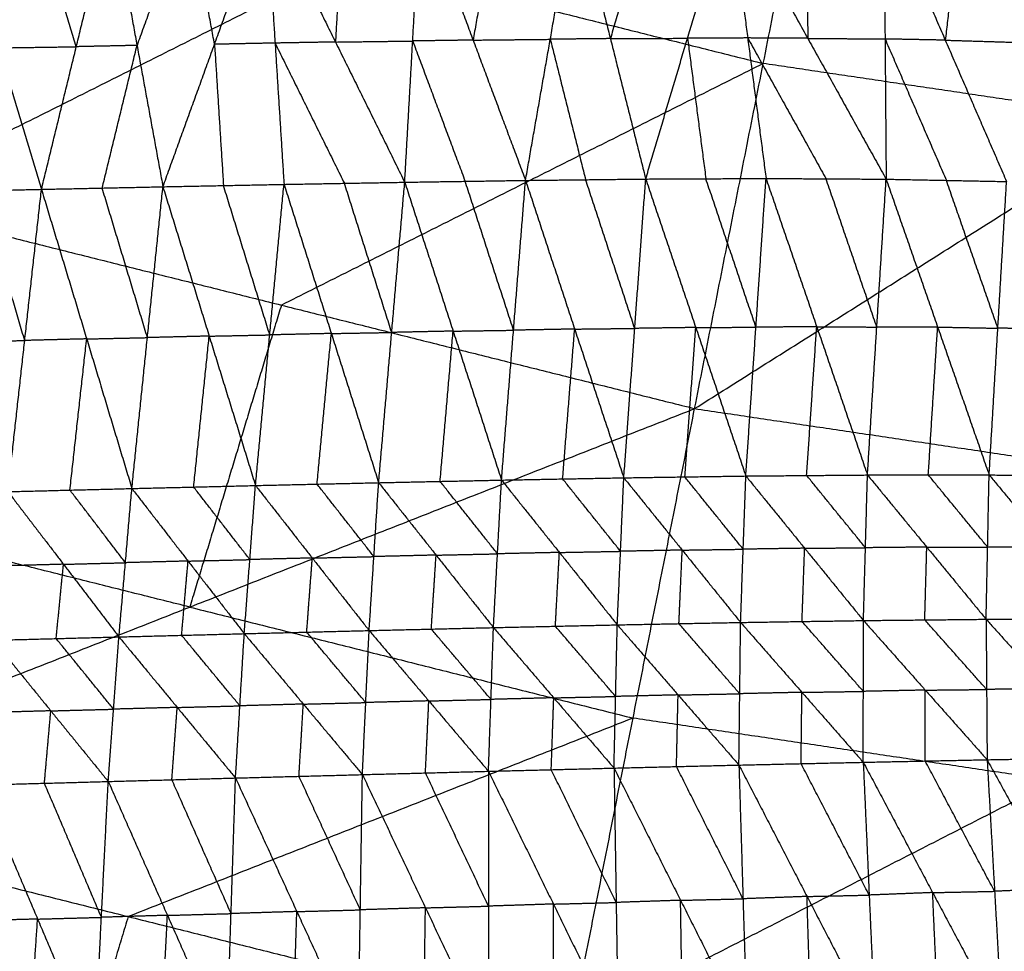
# Model space of a CAD drawing. Header units: millimetres. Extents: x -106 to 110, y -96 to 120.
# Tile 455 of 656: x -20.27 to -11.09, y -72.52 to -63.83. Entities that reach past the tile are written whole.
import ezdxf

# ---------------------------------------------------------------- set-up
doc = ezdxf.new("R2010")
doc.units = ezdxf.units.MM
doc.header["$MEASUREMENT"] = 0
doc.layers.add('Default', color=7, linetype='Continuous', true_color=0x000000)

msp = doc.modelspace()

# ---------------------------------------------------------------- linework, layer by layer
at = {"layer": 'Default'}
for points in [[(-21.6857, -65.5297, 5.5886), (-20.733, -62.389, 5.1322), (-19.7802, -59.2483, 4.6759)], [(-21.6857, -65.5297, 5.5886), (-17.1914, -63.2761, 5.1322), (-12.697, -61.0226, 4.6759)], [(-13.9776, -67.4605, 5.5886), (-13.3373, -64.2415, 5.1322), (-12.697, -61.0226, 4.6759)], [(-13.9776, -67.4605, 5.5886), (-9.7258, -64.7772, 5.1322), (-5.4741, -62.094, 4.6759)], [(-16.6811, -65.3487, 0.2217), (-16.6069, -64.0317, 0.9567), (-16.5327, -62.7147, 1.6918)], [(-16.5327, -62.7147, 1.6918), (-16.0437, -64.0232, 0.9309), (-15.5546, -65.3317, 0.17)], [(-15.8128, -62.7073, 1.6627), (-15.9282, -63.3653, 1.2968), (-16.0437, -64.0232, 0.9309)], [(-15.5546, -65.3317, 0.17), (-15.3238, -64.0158, 0.9018), (-15.0929, -62.6999, 1.6335)], [(-15.0929, -62.6999, 1.6335), (-14.7634, -64.0094, 0.8801), (-14.4338, -65.3189, 0.1266)], [(-14.3732, -62.6966, 1.608), (-14.5683, -63.353, 1.244), (-14.7634, -64.0094, 0.8801)], [(-14.4338, -65.3189, 0.1266), (-14.0437, -64.0061, 0.8545), (-13.6536, -62.6933, 1.5824)], [(-13.6536, -62.6933, 1.5824), (-13.4827, -64.0035, 0.8377), (-13.3118, -65.3138, 0.0929)], [(-13.6536, -62.6933, 1.5824), (-12.9225, -64.0067, 0.8268), (-12.1914, -65.3202, 0.0711)], [(-12.9327, -62.6995, 1.5611), (-12.9276, -63.3531, 1.1939), (-12.9225, -64.0067, 0.8268)], [(-12.2118, -62.7057, 1.5397), (-12.2016, -64.0129, 0.8054), (-12.1914, -65.3202, 0.0711)], [(-12.2118, -62.7057, 1.5397), (-11.64, -64.024, 0.8015), (-11.0683, -65.3423, 0.0633)], [(-20.8654, -62.7765, 1.9088), (-20.4672, -64.0958, 1.1614), (-20.0691, -65.4151, 0.414)], [(-19.7443, -64.0849, 1.1216), (-19.9434, -63.4253, 1.4953), (-20.1425, -62.7657, 1.869)], [(-20.0691, -65.4151, 0.414), (-19.7443, -64.0849, 1.1216), (-19.4195, -62.7548, 1.8293)], [(-19.4195, -62.7548, 1.8293), (-19.178, -64.0729, 1.087), (-18.9365, -65.3909, 0.3446)], [(-18.6968, -62.7442, 1.7932), (-18.9374, -63.4085, 1.4401), (-19.178, -64.0729, 1.087)], [(-18.9365, -65.3909, 0.3446), (-18.4552, -64.0623, 1.0508), (-17.974, -62.7336, 1.757)], [(-18.4552, -64.0623, 1.0508), (-18.576, -63.4032, 1.422), (-18.6968, -62.7442, 1.7932)], [(-17.974, -62.7336, 1.757), (-17.8906, -64.0511, 1.0186), (-17.8072, -65.3686, 0.2802)], [(-17.974, -62.7336, 1.757), (-17.3275, -64.0412, 0.9893), (-16.6811, -65.3487, 0.2217)], [(-17.2533, -62.7242, 1.7244), (-17.2904, -63.3827, 1.3569), (-17.3275, -64.0412, 0.9893)], [(-11.4886, -62.7277, 1.5233), (-11.5643, -63.3759, 1.1624), (-11.64, -64.024, 0.8015)], [(-17.1914, -63.2761, 5.1322), (-15.2643, -63.7588, 5.1322), (-13.3373, -64.2415, 5.1322)], [(-13.4827, -64.0035, 0.8377), (-13.7632, -64.0048, 0.8461), (-14.0437, -64.0061, 0.8545)], [(-13.4827, -64.0035, 0.8377), (-13.1172, -64.6602, 0.4599), (-12.7516, -65.317, 0.082)], [(-12.9225, -64.0067, 0.8268), (-13.2026, -64.0051, 0.8322), (-13.4827, -64.0035, 0.8377)], [(-20.4672, -64.0958, 1.1614), (-20.1058, -64.0904, 1.1415), (-19.7443, -64.0849, 1.1216)], [(-19.178, -64.0729, 1.087), (-19.4612, -64.0789, 1.1043), (-19.7443, -64.0849, 1.1216)], [(-19.5028, -65.403, 0.3793), (-19.3404, -64.7379, 0.7331), (-19.178, -64.0729, 1.087)], [(-17.8906, -64.0511, 1.0186), (-18.1729, -64.0567, 1.0347), (-18.4552, -64.0623, 1.0508)], [(-18.4552, -64.0623, 1.0508), (-18.4136, -64.721, 0.6816), (-18.3719, -65.3797, 0.3124)], [(-17.3275, -64.0412, 0.9893), (-17.609, -64.0461, 1.004), (-17.8906, -64.0511, 1.0186)], [(-17.8906, -64.0511, 1.0186), (-17.5674, -64.7049, 0.6348), (-17.2441, -65.3586, 0.2509)], [(-17.3275, -64.0412, 0.9893), (-16.9672, -64.0364, 0.973), (-16.6069, -64.0317, 0.9567)], [(-16.0437, -64.0232, 0.9309), (-16.3253, -64.0275, 0.9438), (-16.6069, -64.0317, 0.9567)], [(-16.6069, -64.0317, 0.9567), (-16.3624, -64.6859, 0.5763), (-16.1179, -65.3402, 0.1958)], [(-16.0437, -64.0232, 0.9309), (-15.6837, -64.0195, 0.9163), (-15.3238, -64.0158, 0.9018)], [(-14.7634, -64.0094, 0.8801), (-15.0436, -64.0126, 0.8909), (-15.3238, -64.0158, 0.9018)], [(-15.3238, -64.0158, 0.9018), (-15.159, -64.6706, 0.525), (-14.9942, -65.3253, 0.1483)], [(-14.7634, -64.0094, 0.8801), (-14.4035, -64.0078, 0.8673), (-14.0437, -64.0061, 0.8545)], [(-14.0437, -64.0061, 0.8545), (-13.9582, -64.6612, 0.4821), (-13.8728, -65.3164, 0.1098)], [(-12.9225, -64.0067, 0.8268), (-12.5621, -64.0098, 0.8161), (-12.2016, -64.0129, 0.8054)], [(-12.2016, -64.0129, 0.8054), (-11.9157, -64.6721, 0.4363), (-11.6299, -65.3313, 0.0672)], [(-11.64, -64.024, 0.8015), (-11.9208, -64.0185, 0.8035), (-12.2016, -64.0129, 0.8054)], [(-11.64, -64.024, 0.8015), (-11.2784, -64.035, 0.7933), (-10.9169, -64.0461, 0.7851)], [(-13.3373, -64.2415, 5.1322), (-15.5845, -65.3683, 5.3604), (-17.8316, -66.4951, 5.5886)], [(-9.7258, -64.7772, 5.1322), (-11.5316, -64.5094, 5.1322), (-13.3373, -64.2415, 5.1322)], [(-18.9365, -65.3909, 0.3446), (-18.3719, -65.3797, 0.3124), (-17.8072, -65.3686, 0.2802)], [(-17.9403, -66.7731, 0.0743), (-18.1561, -66.0764, 0.1934), (-18.3719, -65.3797, 0.3124)], [(-18.0733, -68.1776, -0.1315), (-17.9403, -66.7731, 0.0743), (-17.8072, -65.3686, 0.2802)], [(-17.8072, -65.3686, 0.2802), (-17.2441, -65.3586, 0.2509), (-16.6811, -65.3487, 0.2217)], [(-17.8072, -65.3686, 0.2802), (-17.3657, -66.7599, 0.038), (-16.9243, -68.1513, -0.2042)], [(-16.8027, -66.75, 0.0087), (-17.0234, -66.0543, 0.1298), (-17.2441, -65.3586, 0.2509)], [(-16.9243, -68.1513, -0.2042), (-16.8027, -66.75, 0.0087), (-16.6811, -65.3487, 0.2217)], [(-16.6811, -65.3487, 0.2217), (-16.1179, -65.3402, 0.1958), (-15.5546, -65.3317, 0.17)], [(-16.6811, -65.3487, 0.2217), (-16.2298, -66.7378, -0.0237), (-15.7786, -68.1269, -0.269)], [(-15.6666, -66.7293, -0.0495), (-15.8922, -66.0348, 0.0731), (-16.1179, -65.3402, 0.1958)], [(-15.7786, -68.1269, -0.269), (-15.6666, -66.7293, -0.0495), (-15.5546, -65.3317, 0.17)], [(-15.5546, -65.3317, 0.17), (-14.9942, -65.3253, 0.1483), (-14.4338, -65.3189, 0.1266)], [(-15.5546, -65.3317, 0.17), (-15.0963, -66.7186, -0.077), (-14.638, -68.1056, -0.324)], [(-14.5359, -66.7122, -0.0987), (-14.7651, -66.0188, 0.0248), (-14.9942, -65.3253, 0.1483)], [(-14.638, -68.1056, -0.324), (-14.5359, -66.7122, -0.0987), (-14.4338, -65.3189, 0.1266)], [(-14.4338, -65.3189, 0.1266), (-13.8728, -65.3164, 0.1098), (-13.3118, -65.3138, 0.0929)], [(-14.4338, -65.3189, 0.1266), (-13.9668, -66.7039, -0.1202), (-13.4999, -68.0889, -0.3669)], [(-13.4058, -66.7014, -0.137), (-13.6393, -66.0089, -0.0136), (-13.8728, -65.3164, 0.1098)], [(-13.4999, -68.0889, -0.3669), (-13.4058, -66.7014, -0.137), (-13.3118, -65.3138, 0.0929)], [(-13.3118, -65.3138, 0.0929), (-12.8386, -66.6966, -0.151), (-12.3655, -68.0794, -0.3949)], [(-13.3118, -65.3138, 0.0929), (-12.7516, -65.317, 0.082), (-12.1914, -65.3202, 0.0711)], [(-12.2785, -66.6998, -0.1619), (-12.515, -66.0084, -0.0399), (-12.7516, -65.317, 0.082)], [(-12.3655, -68.0794, -0.3949), (-12.2785, -66.6998, -0.1619), (-12.1914, -65.3202, 0.0711)], [(-12.1914, -65.3202, 0.0711), (-11.7111, -66.6996, -0.1669), (-11.2308, -68.0791, -0.405)], [(-12.1914, -65.3202, 0.0711), (-11.6299, -65.3313, 0.0672), (-11.0683, -65.3423, 0.0633)], [(-11.1495, -66.7107, -0.1709), (-11.3897, -66.021, -0.0518), (-11.6299, -65.3313, 0.0672)], [(-11.2308, -68.0791, -0.405), (-11.1495, -66.7107, -0.1709), (-11.0683, -65.3423, 0.0633)], [(-21.205, -65.4406, 0.487), (-20.637, -65.4278, 0.4505), (-20.0691, -65.4151, 0.414)], [(-20.2253, -66.825, 0.2222), (-20.4311, -66.1264, 0.3363), (-20.637, -65.4278, 0.4505)], [(-20.3815, -68.235, 0.0303), (-20.2253, -66.825, 0.2222), (-20.0691, -65.4151, 0.414)], [(-20.0691, -65.4151, 0.414), (-19.5028, -65.403, 0.3793), (-18.9365, -65.3909, 0.3446)], [(-20.0691, -65.4151, 0.414), (-19.6475, -66.8104, 0.1806), (-19.226, -68.2057, -0.0527)], [(-19.0813, -66.7983, 0.146), (-19.292, -66.1006, 0.2626), (-19.5028, -65.403, 0.3793)], [(-19.226, -68.2057, -0.0527), (-19.0813, -66.7983, 0.146), (-18.9365, -65.3909, 0.3446)], [(-18.9365, -65.3909, 0.3446), (-18.5049, -66.7843, 0.1066), (-18.0733, -68.1776, -0.1315)], [(-21.6857, -65.5297, 5.5886), (-17.8316, -66.4951, 5.5886), (-13.9776, -67.4605, 5.5886)], [(-17.8316, -66.4951, 5.5886), (-18.2588, -67.9034, 5.9297), (-18.686, -69.3117, 6.2709)], [(-17.3657, -66.7599, 0.038), (-17.0842, -66.7549, 0.0233), (-16.8027, -66.75, 0.0087)], [(-16.2298, -66.7378, -0.0237), (-16.5162, -66.7439, -0.0075), (-16.8027, -66.75, 0.0087)], [(-16.3514, -68.1391, -0.2366), (-16.2906, -67.4385, -0.1302), (-16.2298, -66.7378, -0.0237)], [(-16.2298, -66.7378, -0.0237), (-15.9482, -66.7336, -0.0366), (-15.6666, -66.7293, -0.0495)], [(-15.0963, -66.7186, -0.077), (-15.3815, -66.724, -0.0633), (-15.6666, -66.7293, -0.0495)], [(-15.2083, -68.1162, -0.2965), (-15.1523, -67.4174, -0.1868), (-15.0963, -66.7186, -0.077)], [(-15.0963, -66.7186, -0.077), (-14.8161, -66.7154, -0.0879), (-14.5359, -66.7122, -0.0987)], [(-13.9668, -66.7039, -0.1202), (-14.2514, -66.7081, -0.1094), (-14.5359, -66.7122, -0.0987)], [(-14.0689, -68.0972, -0.3455), (-14.0179, -67.4006, -0.2328), (-13.9668, -66.7039, -0.1202)], [(-13.9668, -66.7039, -0.1202), (-13.6863, -66.7026, -0.1286), (-13.4058, -66.7014, -0.137)], [(-12.8386, -66.6966, -0.151), (-13.1222, -66.699, -0.144), (-13.4058, -66.7014, -0.137)], [(-12.9327, -68.0841, -0.3809), (-12.8857, -67.3904, -0.266), (-12.8386, -66.6966, -0.151)], [(-12.8386, -66.6966, -0.151), (-12.5585, -66.6982, -0.1564), (-12.2785, -66.6998, -0.1619)], [(-11.7111, -66.6996, -0.1669), (-11.9948, -66.6997, -0.1644), (-12.2785, -66.6998, -0.1619)], [(-11.7981, -68.0792, -0.4), (-11.7546, -67.3894, -0.2835), (-11.7111, -66.6996, -0.1669)], [(-11.7111, -66.6996, -0.1669), (-11.4303, -66.7052, -0.1689), (-11.1495, -66.7107, -0.1709)], [(-10.5816, -66.7167, -0.1657), (-10.8656, -66.7137, -0.1683), (-11.1495, -66.7107, -0.1709)], [(-20.7932, -66.8378, 0.2587), (-20.5093, -66.8314, 0.2404), (-20.2253, -66.825, 0.2222)], [(-19.6475, -66.8104, 0.1806), (-19.9364, -66.8177, 0.2014), (-20.2253, -66.825, 0.2222)], [(-19.8037, -68.2204, -0.0112), (-19.7256, -67.5154, 0.0847), (-19.6475, -66.8104, 0.1806)], [(-19.6475, -66.8104, 0.1806), (-19.3644, -66.8043, 0.1633), (-19.0813, -66.7983, 0.146)], [(-18.5049, -66.7843, 0.1066), (-18.7931, -66.7913, 0.1263), (-19.0813, -66.7983, 0.146)], [(-18.6497, -68.1917, -0.0921), (-18.5773, -67.488, 0.0072), (-18.5049, -66.7843, 0.1066)], [(-18.5049, -66.7843, 0.1066), (-18.2226, -66.7787, 0.0904), (-17.9403, -66.7731, 0.0743)], [(-17.3657, -66.7599, 0.038), (-17.653, -66.7665, 0.0562), (-17.9403, -66.7731, 0.0743)], [(-17.4988, -68.1644, -0.1679), (-17.4323, -67.4622, -0.0649), (-17.3657, -66.7599, 0.038)], [(-23.3945, -71.1629, 6.9532), (-18.686, -69.3117, 6.2709), (-13.9776, -67.4605, 5.5886)], [(-15.126, -73.234, 6.9532), (-14.5518, -70.3472, 6.2709), (-13.9776, -67.4605, 5.5886)], [(-13.9776, -67.4605, 5.5886), (-10.0475, -68.0435, 5.5886), (-6.1174, -68.6264, 5.5886)], [(-16.9243, -68.1513, -0.2042), (-16.3514, -68.1391, -0.2366), (-15.7786, -68.1269, -0.269)], [(-15.8535, -69.5028, -0.1433), (-15.816, -68.8149, -0.2062), (-15.7786, -68.1269, -0.269)], [(-15.7786, -68.1269, -0.269), (-15.2083, -68.1162, -0.2965), (-14.638, -68.1056, -0.324)], [(-15.7786, -68.1269, -0.269), (-15.2388, -68.8021, -0.2373), (-14.699, -69.4772, -0.2056)], [(-14.6685, -68.7914, -0.2648), (-14.9384, -68.4538, -0.2807), (-15.2083, -68.1162, -0.2965)], [(-14.699, -69.4772, -0.2056), (-14.6685, -68.7914, -0.2648), (-14.638, -68.1056, -0.324)], [(-14.638, -68.1056, -0.324), (-14.0689, -68.0972, -0.3455), (-13.4999, -68.0889, -0.3669)], [(-14.638, -68.1056, -0.324), (-14.0933, -68.7802, -0.2897), (-13.5487, -69.4548, -0.2555)], [(-13.5243, -68.7719, -0.3112), (-13.7966, -68.4346, -0.3283), (-14.0689, -68.0972, -0.3455)], [(-13.5487, -69.4548, -0.2555), (-13.5243, -68.7719, -0.3112), (-13.4999, -68.0889, -0.3669)], [(-13.4999, -68.0889, -0.3669), (-12.9327, -68.0841, -0.3809), (-12.3655, -68.0794, -0.3949)], [(-13.4999, -68.0889, -0.3669), (-12.9515, -68.763, -0.3285), (-12.4031, -69.437, -0.29)], [(-12.3843, -68.7582, -0.3424), (-12.6585, -68.4212, -0.3617), (-12.9327, -68.0841, -0.3809)], [(-12.4031, -69.437, -0.29), (-12.3843, -68.7582, -0.3424), (-12.3655, -68.0794, -0.3949)], [(-12.3655, -68.0794, -0.3949), (-11.7981, -68.0792, -0.4), (-11.2308, -68.0791, -0.405)], [(-12.3655, -68.0794, -0.3949), (-11.8123, -68.7522, -0.3505), (-11.2591, -69.4251, -0.306)], [(-11.245, -68.7521, -0.3555), (-11.5215, -68.4157, -0.3777), (-11.7981, -68.0792, -0.4)], [(-11.2591, -69.4251, -0.306), (-11.245, -68.7521, -0.3555), (-11.2308, -68.0791, -0.405)], [(-11.2308, -68.0791, -0.405), (-10.6735, -68.7501, -0.353), (-10.1162, -69.4212, -0.301)], [(-11.2308, -68.0791, -0.405), (-10.6629, -68.085, -0.3999), (-10.095, -68.091, -0.3948)], [(-20.3815, -68.235, 0.0303), (-19.8037, -68.2204, -0.0112), (-19.226, -68.2057, -0.0527)], [(-19.2861, -68.8977, 0.0214), (-19.5449, -68.559, 0.0051), (-19.8037, -68.2204, -0.0112)], [(-19.3463, -69.5898, 0.0956), (-19.2861, -68.8977, 0.0214), (-19.226, -68.2057, -0.0527)], [(-19.226, -68.2057, -0.0527), (-18.6497, -68.1917, -0.0921), (-18.0733, -68.1776, -0.1315)], [(-19.226, -68.2057, -0.0527), (-18.7019, -68.8826, -0.0217), (-18.1777, -69.5595, 0.0093)], [(-18.1255, -68.8686, -0.0611), (-18.3876, -68.5301, -0.0766), (-18.6497, -68.1917, -0.0921)], [(-18.1777, -69.5595, 0.0093), (-18.1255, -68.8686, -0.0611), (-18.0733, -68.1776, -0.1315)], [(-18.0733, -68.1776, -0.1315), (-17.4988, -68.1644, -0.1679), (-16.9243, -68.1513, -0.2042)], [(-18.0733, -68.1776, -0.1315), (-17.5431, -68.854, -0.1012), (-17.0129, -69.5304, -0.071)], [(-16.9686, -68.8408, -0.1376), (-17.2337, -68.5026, -0.1527), (-17.4988, -68.1644, -0.1679)], [(-17.0129, -69.5304, -0.071), (-16.9686, -68.8408, -0.1376), (-16.9243, -68.1513, -0.2042)], [(-16.9243, -68.1513, -0.2042), (-16.3889, -68.827, -0.1738), (-15.8535, -69.5028, -0.1433)], [(-15.816, -68.8149, -0.2062), (-16.0837, -68.477, -0.2214), (-16.3514, -68.1391, -0.2366)], [(-20.3815, -68.235, 0.0303), (-19.8639, -68.9124, 0.0629), (-19.3463, -69.5898, 0.0956)], [(-18.686, -69.3117, 6.2709), (-20.6131, -68.829, 6.2709), (-22.5401, -68.3463, 6.2709)], [(-15.126, -73.234, 6.9532), (-10.6217, -70.9302, 6.2709), (-6.1174, -68.6264, 5.5886)], [(-14.0933, -68.7802, -0.2897), (-13.8088, -68.776, -0.3005), (-13.5243, -68.7719, -0.3112)], [(-12.9515, -68.763, -0.3285), (-13.2379, -68.7674, -0.3198), (-13.5243, -68.7719, -0.3112)], [(-12.9759, -69.4459, -0.2727), (-12.9637, -69.1045, -0.3006), (-12.9515, -68.763, -0.3285)], [(-12.9515, -68.763, -0.3285), (-12.6679, -68.7606, -0.3355), (-12.3843, -68.7582, -0.3424)], [(-11.8123, -68.7522, -0.3505), (-12.0983, -68.7552, -0.3465), (-12.3843, -68.7582, -0.3424)], [(-11.8311, -69.4311, -0.298), (-11.8217, -69.0917, -0.3242), (-11.8123, -68.7522, -0.3505)], [(-11.8123, -68.7522, -0.3505), (-11.5286, -68.7522, -0.353), (-11.245, -68.7521, -0.3555)], [(-10.6735, -68.7501, -0.353), (-10.9592, -68.7511, -0.3543), (-11.245, -68.7521, -0.3555)], [(-18.7019, -68.8826, -0.0217), (-18.4137, -68.8756, -0.0414), (-18.1255, -68.8686, -0.0611)], [(-17.5431, -68.854, -0.1012), (-17.8343, -68.8613, -0.0812), (-18.1255, -68.8686, -0.0611)], [(-17.5953, -69.545, -0.0308), (-17.5692, -69.1995, -0.066), (-17.5431, -68.854, -0.1012)], [(-17.5431, -68.854, -0.1012), (-17.2559, -68.8474, -0.1194), (-16.9686, -68.8408, -0.1376)], [(-16.3889, -68.827, -0.1738), (-16.6787, -68.8339, -0.1557), (-16.9686, -68.8408, -0.1376)], [(-16.4332, -69.5166, -0.1071), (-16.411, -69.1718, -0.1404), (-16.3889, -68.827, -0.1738)], [(-16.3889, -68.827, -0.1738), (-16.1024, -68.8209, -0.19), (-15.816, -68.8149, -0.2062)], [(-15.2388, -68.8021, -0.2373), (-15.5274, -68.8085, -0.2217), (-15.816, -68.8149, -0.2062)], [(-15.2762, -69.49, -0.1744), (-15.2575, -69.146, -0.2059), (-15.2388, -68.8021, -0.2373)], [(-15.2388, -68.8021, -0.2373), (-14.9536, -68.7967, -0.2511), (-14.6685, -68.7914, -0.2648)], [(-14.0933, -68.7802, -0.2897), (-14.3809, -68.7858, -0.2773), (-14.6685, -68.7914, -0.2648)], [(-14.1238, -69.466, -0.2305), (-14.1086, -69.1231, -0.2601), (-14.0933, -68.7802, -0.2897)], [(-19.8639, -68.9124, 0.0629), (-20.1568, -68.9202, 0.0855), (-20.4496, -68.928, 0.108)], [(-19.932, -69.6053, 0.1406), (-19.898, -69.2589, 0.1018), (-19.8639, -68.9124, 0.0629)], [(-19.8639, -68.9124, 0.0629), (-19.575, -68.9051, 0.0422), (-19.2861, -68.8977, 0.0214)], [(-18.7019, -68.8826, -0.0217), (-18.994, -68.8902, -0.0001), (-19.2861, -68.8977, 0.0214)], [(-18.762, -69.5746, 0.0524), (-18.7319, -69.2286, 0.0154), (-18.7019, -68.8826, -0.0217)], [(-18.686, -69.3117, 6.2709), (-16.6189, -69.8295, 6.2709), (-14.5518, -70.3472, 6.2709)], [(-11.2591, -69.4251, -0.306), (-10.6877, -69.4231, -0.3035), (-10.1162, -69.4212, -0.301)], [(-17.0129, -69.5304, -0.071), (-16.4332, -69.5166, -0.1071), (-15.8535, -69.5028, -0.1433)], [(-15.9002, -70.843, 0.1568), (-15.8768, -70.1729, 0.0068), (-15.8535, -69.5028, -0.1433)], [(-15.8535, -69.5028, -0.1433), (-15.2762, -69.49, -0.1744), (-14.699, -69.4772, -0.2056)], [(-15.8535, -69.5028, -0.1433), (-15.2914, -70.158, -0.0278), (-14.7294, -70.8133, 0.0877)], [(-14.7142, -70.1452, -0.059), (-14.9952, -69.8176, -0.1167), (-15.2762, -69.49, -0.1744)], [(-14.7294, -70.8133, 0.0877), (-14.7142, -70.1452, -0.059), (-14.699, -69.4772, -0.2056)], [(-14.699, -69.4772, -0.2056), (-14.1238, -69.466, -0.2305), (-13.5487, -69.4548, -0.2555)], [(-14.699, -69.4772, -0.2056), (-14.1317, -70.1311, -0.0873), (-13.5644, -70.785, 0.0309)], [(-13.5565, -70.1199, -0.1123), (-13.8402, -69.793, -0.1714), (-14.1238, -69.466, -0.2305)], [(-13.5644, -70.785, 0.0309), (-13.5565, -70.1199, -0.1123), (-13.5487, -69.4548, -0.2555)], [(-13.5487, -69.4548, -0.2555), (-12.9759, -69.4459, -0.2727), (-12.4031, -69.437, -0.29)], [(-13.5487, -69.4548, -0.2555), (-12.9768, -70.1069, -0.133), (-12.405, -70.7589, -0.0105)], [(-12.404, -70.0979, -0.1503), (-12.69, -69.7719, -0.2115), (-12.9759, -69.4459, -0.2727)], [(-12.405, -70.7589, -0.0105), (-12.404, -70.0979, -0.1503), (-12.4031, -69.437, -0.29)], [(-12.4031, -69.437, -0.29), (-11.8311, -69.4311, -0.298), (-11.2591, -69.4251, -0.306)], [(-12.4031, -69.437, -0.29), (-11.8263, -70.0862, -0.1618), (-11.2496, -70.7353, -0.0336)], [(-11.2543, -70.0802, -0.1698), (-11.5427, -69.7556, -0.2339), (-11.8311, -69.4311, -0.298)], [(-11.2591, -69.4251, -0.306), (-11.2543, -70.0802, -0.1698), (-11.2496, -70.7353, -0.0336)], [(-11.2591, -69.4251, -0.306), (-10.6782, -70.0703, -0.1709), (-10.0972, -70.7154, -0.0357)], [(-20.5177, -69.6209, 0.1856), (-19.932, -69.6053, 0.1406), (-19.3463, -69.5898, 0.0956)], [(-19.3964, -70.264, 0.2561), (-19.6642, -69.9346, 0.1983), (-19.932, -69.6053, 0.1406)], [(-19.4464, -70.9382, 0.4166), (-19.3964, -70.264, 0.2561), (-19.3463, -69.5898, 0.0956)], [(-19.3463, -69.5898, 0.0956), (-18.762, -69.5746, 0.0524), (-18.1777, -69.5595, 0.0093)], [(-19.3463, -69.5898, 0.0956), (-18.8028, -70.2478, 0.2095), (-18.2593, -70.9058, 0.3234)], [(-18.2185, -70.2327, 0.1664), (-18.4903, -69.9036, 0.1094), (-18.762, -69.5746, 0.0524)], [(-18.2593, -70.9058, 0.3234), (-18.2185, -70.2327, 0.1664), (-18.1777, -69.5595, 0.0093)], [(-18.1777, -69.5595, 0.0093), (-17.5953, -69.545, -0.0308), (-17.0129, -69.5304, -0.071)], [(-18.1777, -69.5595, 0.0093), (-17.6269, -70.2167, 0.1227), (-17.076, -70.874, 0.2361)], [(-17.0445, -70.2022, 0.0825), (-17.3199, -69.8736, 0.0259), (-17.5953, -69.545, -0.0308)], [(-17.076, -70.874, 0.2361), (-17.0445, -70.2022, 0.0825), (-17.0129, -69.5304, -0.071)], [(-17.0129, -69.5304, -0.071), (-16.4566, -70.1867, 0.0429), (-15.9002, -70.843, 0.1568)], [(-15.8768, -70.1729, 0.0068), (-16.155, -69.8448, -0.0502), (-16.4332, -69.5166, -0.1071)], [(-20.5177, -69.6209, 0.1856), (-19.9821, -70.2795, 0.3011), (-19.4464, -70.9382, 0.4166)], [(-15.2914, -70.158, -0.0278), (-15.0028, -70.1516, -0.0434), (-14.7142, -70.1452, -0.059)], [(-14.1317, -70.1311, -0.0873), (-14.4229, -70.1382, -0.0732), (-14.7142, -70.1452, -0.059)], [(-14.1469, -70.7991, 0.0593), (-14.1393, -70.4651, -0.014), (-14.1317, -70.1311, -0.0873)], [(-14.1317, -70.1311, -0.0873), (-13.8441, -70.1255, -0.0998), (-13.5565, -70.1199, -0.1123)], [(-12.9768, -70.1069, -0.133), (-13.2667, -70.1134, -0.1226), (-13.5565, -70.1199, -0.1123)], [(-12.9847, -70.7719, 0.0102), (-12.9808, -70.4394, -0.0614), (-12.9768, -70.1069, -0.133)], [(-12.9768, -70.1069, -0.133), (-12.6904, -70.1024, -0.1416), (-12.404, -70.0979, -0.1503)], [(-11.8263, -70.0862, -0.1618), (-12.1152, -70.0921, -0.156), (-12.404, -70.0979, -0.1503)], [(-11.8273, -70.7471, -0.0221), (-11.8268, -70.4166, -0.0919), (-11.8263, -70.0862, -0.1618)], [(-11.8263, -70.0862, -0.1618), (-11.5403, -70.0832, -0.1658), (-11.2543, -70.0802, -0.1698)], [(-10.6782, -70.0703, -0.1709), (-10.9663, -70.0752, -0.1703), (-11.2543, -70.0802, -0.1698)], [(-18.8028, -70.2478, 0.2095), (-19.0996, -70.2559, 0.2328), (-19.3964, -70.264, 0.2561)], [(-18.8528, -70.922, 0.37), (-18.8278, -70.5849, 0.2897), (-18.8028, -70.2478, 0.2095)], [(-18.8028, -70.2478, 0.2095), (-18.5106, -70.2402, 0.1879), (-18.2185, -70.2327, 0.1664)], [(-17.6269, -70.2167, 0.1227), (-17.9227, -70.2247, 0.1445), (-18.2185, -70.2327, 0.1664)], [(-17.6676, -70.8899, 0.2797), (-17.6473, -70.5533, 0.2012), (-17.6269, -70.2167, 0.1227)], [(-17.6269, -70.2167, 0.1227), (-17.3357, -70.2095, 0.1026), (-17.0445, -70.2022, 0.0825)], [(-16.4566, -70.1867, 0.0429), (-16.7505, -70.1945, 0.0627), (-17.0445, -70.2022, 0.0825)], [(-16.4881, -70.8585, 0.1965), (-16.4723, -70.5226, 0.1197), (-16.4566, -70.1867, 0.0429)], [(-16.4566, -70.1867, 0.0429), (-16.1667, -70.1798, 0.0249), (-15.8768, -70.1729, 0.0068)], [(-15.2914, -70.158, -0.0278), (-15.5841, -70.1655, -0.0105), (-15.8768, -70.1729, 0.0068)], [(-15.3148, -70.8281, 0.1223), (-15.3031, -70.4931, 0.0472), (-15.2914, -70.158, -0.0278)], [(-19.9821, -70.2795, 0.3011), (-20.2796, -70.2877, 0.3253), (-20.5771, -70.2958, 0.3495)], [(-20.0415, -70.9545, 0.465), (-20.0118, -70.617, 0.383), (-19.9821, -70.2795, 0.3011)], [(-19.9821, -70.2795, 0.3011), (-19.6892, -70.2717, 0.2786), (-19.3964, -70.264, 0.2561)], [(-14.5518, -70.3472, 6.2709), (-16.906, -71.2728, 6.612), (-19.2603, -72.1984, 6.9532)], [(-10.6217, -70.9302, 6.2709), (-12.5868, -70.6387, 6.2709), (-14.5518, -70.3472, 6.2709)], [(-14.7294, -70.8133, 0.0877), (-14.1469, -70.7991, 0.0593), (-13.5644, -70.785, 0.0309)], [(-13.5263, -72.0325, 0.5296), (-13.8366, -71.4158, 0.2944), (-14.1469, -70.7991, 0.0593)], [(-13.5644, -70.785, 0.0309), (-12.9847, -70.7719, 0.0102), (-12.405, -70.7589, -0.0105)], [(-13.5644, -70.785, 0.0309), (-13.5263, -72.0325, 0.5296), (-13.4882, -73.2799, 1.0283)], [(-13.5644, -70.785, 0.0309), (-12.9293, -72.0109, 0.5028), (-12.2942, -73.2368, 0.9746)], [(-12.3496, -71.9978, 0.482), (-12.6671, -71.3849, 0.2461), (-12.9847, -70.7719, 0.0102)], [(-12.405, -70.7589, -0.0105), (-11.8273, -70.7471, -0.0221), (-11.2496, -70.7353, -0.0336)], [(-12.405, -70.7589, -0.0105), (-12.3496, -71.9978, 0.482), (-12.2942, -73.2368, 0.9746)], [(-12.405, -70.7589, -0.0105), (-11.7577, -71.9745, 0.4635), (-11.1104, -73.1902, 0.9375)], [(-11.18, -71.9627, 0.452), (-11.5036, -71.3549, 0.215), (-11.8273, -70.7471, -0.0221)], [(-11.2496, -70.7353, -0.0336), (-10.6734, -70.7254, -0.0347), (-10.0972, -70.7154, -0.0357)], [(-11.2496, -70.7353, -0.0336), (-11.18, -71.9627, 0.452), (-11.1104, -73.1902, 0.9375)], [(-11.2496, -70.7353, -0.0336), (-10.5914, -71.9373, 0.4425), (-9.9333, -73.1393, 0.9187)], [(-18.2593, -70.9058, 0.3234), (-17.6676, -70.8899, 0.2797), (-17.076, -70.874, 0.2361)], [(-17.0956, -72.1357, 0.7505), (-17.3816, -71.5128, 0.5151), (-17.6676, -70.8899, 0.2797)], [(-17.1152, -73.3974, 1.2649), (-17.0956, -72.1357, 0.7505), (-17.076, -70.874, 0.2361)], [(-17.076, -70.874, 0.2361), (-16.4881, -70.8585, 0.1965), (-15.9002, -70.843, 0.1568)], [(-17.076, -70.874, 0.2361), (-16.4879, -72.1166, 0.7057), (-15.8998, -73.3592, 1.1754)], [(-15.9, -72.1011, 0.6661), (-16.194, -71.4798, 0.4313), (-16.4881, -70.8585, 0.1965)], [(-15.9002, -70.843, 0.1568), (-15.3148, -70.8281, 0.1223), (-14.7294, -70.8133, 0.0877)], [(-15.9002, -70.843, 0.1568), (-15.9, -72.1011, 0.6661), (-15.8998, -73.3592, 1.1754)], [(-15.9002, -70.843, 0.1568), (-15.2949, -72.0817, 0.6264), (-14.6895, -73.3204, 1.0959)], [(-14.7095, -72.0668, 0.5918), (-15.0121, -71.4475, 0.357), (-15.3148, -70.8281, 0.1223)], [(-14.7294, -70.8133, 0.0877), (-14.7095, -72.0668, 0.5918), (-14.6895, -73.3204, 1.0959)], [(-14.7294, -70.8133, 0.0877), (-14.1088, -72.0466, 0.558), (-13.4882, -73.2799, 1.0283)], [(-20.6365, -70.9708, 0.5134), (-20.0415, -70.9545, 0.465), (-19.4464, -70.9382, 0.4166)], [(-20.6365, -70.9708, 0.5134), (-20.1052, -72.2216, 0.9908), (-19.5739, -73.4724, 1.4682)], [(-19.5102, -72.2053, 0.9424), (-19.7758, -71.5799, 0.7037), (-20.0415, -70.9545, 0.465)], [(-19.5739, -73.4724, 1.4682), (-19.5102, -72.2053, 0.9424), (-19.4464, -70.9382, 0.4166)], [(-19.4464, -70.9382, 0.4166), (-18.8528, -70.922, 0.37), (-18.2593, -70.9058, 0.3234)], [(-19.4464, -70.9382, 0.4166), (-18.8945, -72.1867, 0.89), (-18.3425, -73.4353, 1.3633)], [(-18.3009, -72.1706, 0.8434), (-18.5769, -71.5463, 0.6067), (-18.8528, -70.922, 0.37)], [(-18.3425, -73.4353, 1.3633), (-18.3009, -72.1706, 0.8434), (-18.2593, -70.9058, 0.3234)], [(-18.2593, -70.9058, 0.3234), (-17.6872, -72.1516, 0.7942), (-17.1152, -73.3974, 1.2649)], [(-23.3945, -71.1629, 6.9532), (-19.2603, -72.1984, 6.9532), (-15.126, -73.234, 6.9532)], [(-11.7577, -71.9745, 0.4635), (-12.0536, -71.9862, 0.4728), (-12.3496, -71.9978, 0.482)], [(-11.7577, -71.9745, 0.4635), (-11.4688, -71.9686, 0.4577), (-11.18, -71.9627, 0.452)], [(-11.7023, -73.2135, 0.9561), (-11.73, -72.594, 0.7098), (-11.7577, -71.9745, 0.4635)], [(-10.5914, -71.9373, 0.4425), (-10.8857, -71.95, 0.4473), (-11.18, -71.9627, 0.452)], [(-15.2949, -72.0817, 0.6264), (-15.5974, -72.0914, 0.6463), (-15.9, -72.1011, 0.6661)], [(-15.2949, -72.0817, 0.6264), (-15.0022, -72.0743, 0.6091), (-14.7095, -72.0668, 0.5918)], [(-15.2947, -73.3398, 1.1357), (-15.2948, -72.7107, 0.881), (-15.2949, -72.0817, 0.6264)], [(-14.1088, -72.0466, 0.558), (-14.4091, -72.0567, 0.5749), (-14.7095, -72.0668, 0.5918)], [(-14.1088, -72.0466, 0.558), (-13.8175, -72.0395, 0.5438), (-13.5263, -72.0325, 0.5296)], [(-14.0889, -73.3001, 1.0621), (-14.0988, -72.6734, 0.81), (-14.1088, -72.0466, 0.558)], [(-12.9293, -72.0109, 0.5028), (-13.2278, -72.0217, 0.5162), (-13.5263, -72.0325, 0.5296)], [(-12.9293, -72.0109, 0.5028), (-12.6394, -72.0044, 0.4924), (-12.3496, -71.9978, 0.482)], [(-12.8912, -73.2583, 1.0015), (-12.9102, -72.6346, 0.7521), (-12.9293, -72.0109, 0.5028)], [(-18.8945, -72.1867, 0.89), (-18.5977, -72.1786, 0.8667), (-18.3009, -72.1706, 0.8434)], [(-17.6872, -72.1516, 0.7942), (-17.994, -72.1611, 0.8188), (-18.3009, -72.1706, 0.8434)], [(-17.7288, -73.4164, 1.3141), (-17.708, -72.784, 1.0542), (-17.6872, -72.1516, 0.7942)], [(-17.6872, -72.1516, 0.7942), (-17.3914, -72.1436, 0.7723), (-17.0956, -72.1357, 0.7505)], [(-16.4879, -72.1166, 0.7057), (-16.7917, -72.1261, 0.7281), (-17.0956, -72.1357, 0.7505)], [(-16.5075, -73.3783, 1.2202), (-16.4977, -72.7475, 0.963), (-16.4879, -72.1166, 0.7057)], [(-16.4879, -72.1166, 0.7057), (-16.1939, -72.1089, 0.6859), (-15.9, -72.1011, 0.6661)], [(-20.1052, -72.2216, 0.9908), (-20.414, -72.2305, 1.0182), (-20.7227, -72.2395, 1.0456)], [(-20.1914, -73.4903, 1.523), (-20.1483, -72.8559, 1.2569), (-20.1052, -72.2216, 0.9908)], [(-20.1052, -72.2216, 0.9908), (-19.8077, -72.2134, 0.9666), (-19.5102, -72.2053, 0.9424)], [(-19.2603, -72.1984, 6.9532), (-19.4929, -72.9652, 7.201), (-19.7255, -73.732, 7.4488)], [(-18.8945, -72.1867, 0.89), (-19.2023, -72.196, 0.9162), (-19.5102, -72.2053, 0.9424)], [(-18.9582, -73.4538, 1.4158), (-18.9263, -72.8203, 1.1529), (-18.8945, -72.1867, 0.89)]]:
    msp.add_open_spline(points, degree=2, dxfattribs=at)

doc.saveas('drawing.dxf')
